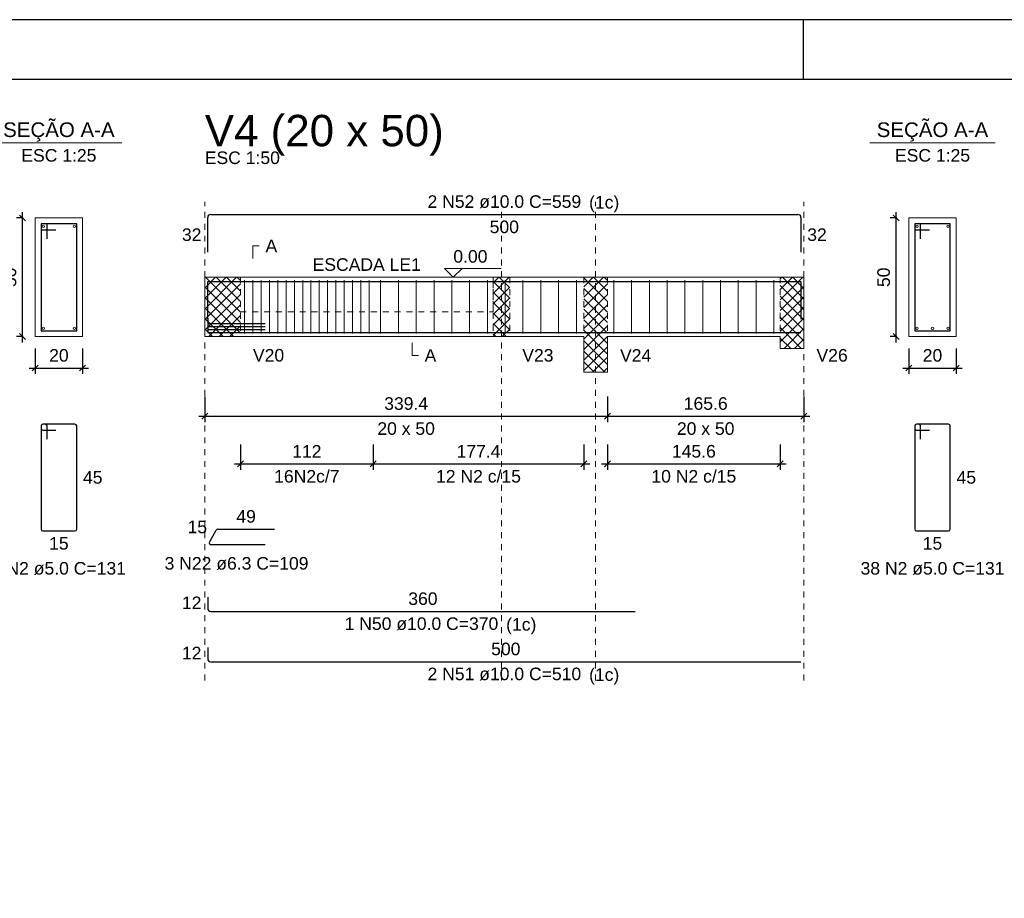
# Model space of a CAD drawing. Header units: millimetres. Extents: x 10 to 1250, y -62 to 528.
# Tile 848 of 909: x 837 to 853, y 113 to 128. Entities that reach past the tile are written whole.
import ezdxf

# ---------------------------------------------------------------- set-up
doc = ezdxf.new("R2010")
doc.units = ezdxf.units.MM
doc.header["$LTSCALE"] = 0.05
doc.linetypes.add('DOT', pattern=[6.35, 0, -6.35])
for name, color, linetype, lineweight in [('Descrição da armadura', 7, 'Continuous', 5), ('DT-Arm complementar', 5, 'Continuous', 5), ('DT-Barras na forma', 2, 'Continuous', 30), ('DT-Barras no corte', 5, 'Continuous', 5), ('DT-Barras rebatidas', 2, 'Continuous', 30), ('DT-Cotas', 9, 'Continuous', 5), ('DT-Forma', 5, 'Continuous', 5), ('DT-Hachura intersecção vigas', 9, 'Continuous', 5), ('DT-Pontilhado', 9, 'DOT', 5), ('DT-Textos', 7, 'Continuous', 5), ('DT-Título', 3, 'Continuous', 20), ('Textos armaduras', 7, 'Continuous', 5)]:
    doc.layers.add(name, color=color, linetype=linetype, lineweight=lineweight)
doc.layers.add('FOLHA_PADRÃO', color=7, linetype='Continuous')
doc.styles.add('Arial', font='arial.ttf')
doc.styles.get("Standard").update_dxf_attribs({"font": 'arial.ttf'})
doc.dimstyles.new('UM_25.000000', dxfattribs={"dimtxt": 0.18, "dimasz": 0.1, "dimexe": 0.1, "dimexo": 0.2, "dimgap": 0, "dimtad": 1, "dimtih": 1, "dimtoh": 1, "dimdec": 1, "dimlfac": 25, "dimzin": 0, "dimdsep": 46, "dimtxsty": 'Standard', "dimcen": 0.09, "dimdle": 0.1, "dimadec": 1, "dimazin": 2, "dimtfac": 1, "dimtdec": 4, "dimtofl": 0, "dimtmove": 0, "dimatfit": 3, "dimfxl": 1, "dimtolj": 1, "dimarcsym": 0})
doc.dimstyles.new('UM_50.000000', dxfattribs={"dimtxt": 0.18, "dimasz": 0.1, "dimexe": 0.1, "dimexo": 0.2, "dimgap": 0.1, "dimtad": 1, "dimdec": 1, "dimlfac": 50, "dimzin": 0, "dimdsep": 46, "dimtxsty": 'Standard', "dimblk": 'OBLIQUE', "dimcen": 0.09, "dimdle": 0.1, "dimadec": 1, "dimazin": 2, "dimtfac": 1, "dimtdec": 1, "dimtofl": 0, "dimtmove": 0, "dimatfit": 3, "dimldrblk": 'OBLIQUE', "dimfxl": 1, "dimtolj": 1, "dimarcsym": 1})
pattern_1 = [(45, (733.7188, 43.07153), (-0.08838835, 0.08838835), []), (135, (733.7188, 43.07153), (-0.08838835, -0.08838835), [])]

# ---------------------------------------------------------------- blocks, each defined once
blk = doc.blocks.new('A1EST. 1500')
at = {"layer": 'FOLHA_PADRÃO', "color": 1, "linetype": 'Continuous'}
for p, q in [((150.008, 59.4), (0, 59.4)), ((59.5, 59.4), (59.5, 58.4))]:
    blk.add_line(p, q, dxfattribs=at)
at = {"layer": 'FOLHA_PADRÃO', "color": 6, "linetype": 'Continuous'}
blk.add_lwpolyline([(149, 58.4), (149, 1), (1, 1), (1, 58.4), (149, 58.4)], dxfattribs=at)
blk = doc.blocks.new('_Oblique')
at = {"color": 0, "linetype": 'ByBlock', "lineweight": -2}
blk.add_line((-0.5, -0.5), (0.5, 0.5), dxfattribs=at)
blk = doc.blocks.new('*D1324')
at = {"layer": 'Defpoints', "color": 0, "transparency": 16777216}
for p in [(836.615, 124.589), (836.827, 124.589), (836.827, 122.589)]:
    blk.add_point(p, dxfattribs=at)
at = {"layer": 'DT-Cotas', "color": 0, "lineweight": -2, "transparency": 16777216}
for p, q in [((836.615, 122.489), (836.615, 124.689)), ((836.627, 124.589), (836.515, 124.589)), ((836.627, 122.589), (836.515, 122.589))]:
    blk.add_line(p, q, dxfattribs=at)
at = {"layer": 'DT-Cotas', "color": 0, "lineweight": -2, "transparency": 16777216, "xscale": 0.1, "yscale": 0.1, "zscale": 0.1}
for p, rotation in [((836.615, 124.589), 90), ((836.615, 122.589), 270)]:
    blk.add_blockref('_Oblique', p, dxfattribs=dict(at, rotation=rotation))
at = {"layer": 'DT-Cotas', "transparency": 16777216, "insert": (836.403, 123.589), "char_height": 0.2118, "attachment_point": 5, "rotation": 90, "style": 'Arial'}
blk.add_mtext('\\A1;50', dxfattribs=at)
blk = doc.blocks.new('*D1325')
at = {"layer": 'Defpoints', "color": 0, "transparency": 16777216}
for p in [(836.827, 122.589), (837.627, 122.589), (837.627, 122.059)]:
    blk.add_point(p, dxfattribs=at)
at = {"layer": 'DT-Cotas', "color": 0, "lineweight": -2, "transparency": 16777216}
for p, q in [((836.827, 122.389), (836.827, 121.959)), ((837.627, 122.389), (837.627, 121.959)), ((836.727, 122.059), (837.727, 122.059))]:
    blk.add_line(p, q, dxfattribs=at)
at = {"layer": 'DT-Cotas', "color": 0, "lineweight": -2, "transparency": 16777216, "xscale": 0.1, "yscale": 0.1, "zscale": 0.1, "rotation": 180}
blk.add_blockref('_Oblique', (836.827, 122.059), dxfattribs=at)
at = {"layer": 'DT-Cotas', "color": 0, "lineweight": -2, "transparency": 16777216, "xscale": 0.1, "yscale": 0.1, "zscale": 0.1}
blk.add_blockref('_Oblique', (837.627, 122.059), dxfattribs=at)
at = {"layer": 'DT-Cotas', "transparency": 16777216, "insert": (837.227, 122.271), "char_height": 0.2118, "attachment_point": 5, "rotation": 0.0057, "style": 'Arial'}
blk.add_mtext('\\A1;20', dxfattribs=at)
blk = doc.blocks.new('*D1234')
at = {"layer": 'Defpoints', "color": 0, "transparency": 16777216}
for p in [(839.687, 121.777), (846.475, 121.777), (846.475, 121.247)]:
    blk.add_point(p, dxfattribs=at)
at = {"layer": 'DT-Cotas', "color": 0, "lineweight": -2, "transparency": 16777216}
for p, q in [((839.687, 121.577), (839.687, 121.147)), ((846.475, 121.577), (846.475, 121.147)), ((839.587, 121.247), (846.575, 121.247))]:
    blk.add_line(p, q, dxfattribs=at)
at = {"layer": 'DT-Cotas', "color": 0, "lineweight": -2, "transparency": 16777216, "xscale": 0.1, "yscale": 0.1, "zscale": 0.1, "rotation": 180}
blk.add_blockref('_Oblique', (839.687, 121.247), dxfattribs=at)
at = {"layer": 'DT-Cotas', "color": 0, "lineweight": -2, "transparency": 16777216, "xscale": 0.1, "yscale": 0.1, "zscale": 0.1}
blk.add_blockref('_Oblique', (846.475, 121.247), dxfattribs=at)
at = {"layer": 'DT-Cotas', "transparency": 16777216, "insert": (843.081, 121.459), "char_height": 0.2118, "attachment_point": 5, "rotation": 0.0057, "style": 'Arial'}
blk.add_mtext('\\A1;339.4', dxfattribs=at)
blk = doc.blocks.new('*D1235')
at = {"layer": 'Defpoints', "color": 0, "transparency": 16777216}
for p in [(846.475, 121.777), (849.787, 121.777), (849.787, 121.247)]:
    blk.add_point(p, dxfattribs=at)
at = {"layer": 'DT-Cotas', "color": 0, "lineweight": -2, "transparency": 16777216}
for p, q in [((846.475, 121.577), (846.475, 121.147)), ((849.787, 121.577), (849.787, 121.147)), ((846.375, 121.247), (849.887, 121.247))]:
    blk.add_line(p, q, dxfattribs=at)
at = {"layer": 'DT-Cotas', "color": 0, "lineweight": -2, "transparency": 16777216, "xscale": 0.1, "yscale": 0.1, "zscale": 0.1, "rotation": 180}
blk.add_blockref('_Oblique', (846.475, 121.247), dxfattribs=at)
at = {"layer": 'DT-Cotas', "color": 0, "lineweight": -2, "transparency": 16777216, "xscale": 0.1, "yscale": 0.1, "zscale": 0.1}
blk.add_blockref('_Oblique', (849.787, 121.247), dxfattribs=at)
at = {"layer": 'DT-Cotas', "transparency": 16777216, "insert": (848.131, 121.459), "char_height": 0.2118, "attachment_point": 5, "rotation": 0.0057, "style": 'Arial'}
blk.add_mtext('\\A1;165.6', dxfattribs=at)
blk = doc.blocks.new('*D1236')
at = {"layer": 'Defpoints', "color": 0, "transparency": 16777216}
for p in [(840.287, 120.972), (842.527, 120.972), (842.527, 120.443)]:
    blk.add_point(p, dxfattribs=at)
at = {"layer": 'DT-Cotas', "color": 0, "lineweight": -2, "transparency": 16777216}
for p, q in [((840.287, 120.772), (840.287, 120.343)), ((842.527, 120.772), (842.527, 120.343)), ((840.187, 120.443), (842.627, 120.443))]:
    blk.add_line(p, q, dxfattribs=at)
at = {"layer": 'DT-Cotas', "color": 0, "lineweight": -2, "transparency": 16777216, "xscale": 0.1, "yscale": 0.1, "zscale": 0.1, "rotation": 180}
blk.add_blockref('_Oblique', (840.287, 120.443), dxfattribs=at)
at = {"layer": 'DT-Cotas', "color": 0, "lineweight": -2, "transparency": 16777216, "xscale": 0.1, "yscale": 0.1, "zscale": 0.1}
blk.add_blockref('_Oblique', (842.527, 120.443), dxfattribs=at)
at = {"layer": 'DT-Cotas', "transparency": 16777216, "insert": (841.407, 120.654), "char_height": 0.2118, "attachment_point": 5, "rotation": 0.0057, "style": 'Arial'}
blk.add_mtext('\\A1;112', dxfattribs=at)
blk = doc.blocks.new('*D1237')
at = {"layer": 'Defpoints', "color": 0, "transparency": 16777216}
for p in [(842.527, 120.972), (846.075, 120.972), (846.075, 120.443)]:
    blk.add_point(p, dxfattribs=at)
at = {"layer": 'DT-Cotas', "color": 0, "lineweight": -2, "transparency": 16777216}
for p, q in [((842.527, 120.772), (842.527, 120.343)), ((846.075, 120.772), (846.075, 120.343)), ((842.427, 120.443), (846.175, 120.443))]:
    blk.add_line(p, q, dxfattribs=at)
at = {"layer": 'DT-Cotas', "color": 0, "lineweight": -2, "transparency": 16777216, "xscale": 0.1, "yscale": 0.1, "zscale": 0.1, "rotation": 180}
blk.add_blockref('_Oblique', (842.527, 120.443), dxfattribs=at)
at = {"layer": 'DT-Cotas', "color": 0, "lineweight": -2, "transparency": 16777216, "xscale": 0.1, "yscale": 0.1, "zscale": 0.1}
blk.add_blockref('_Oblique', (846.075, 120.443), dxfattribs=at)
at = {"layer": 'DT-Cotas', "transparency": 16777216, "insert": (844.301, 120.654), "char_height": 0.2118, "attachment_point": 5, "rotation": 0.0057, "style": 'Arial'}
blk.add_mtext('\\A1;177.4', dxfattribs=at)
blk = doc.blocks.new('*D1238')
at = {"layer": 'Defpoints', "color": 0, "transparency": 16777216}
for p in [(846.475, 120.972), (849.387, 120.972), (849.387, 120.443)]:
    blk.add_point(p, dxfattribs=at)
at = {"layer": 'DT-Cotas', "color": 0, "lineweight": -2, "transparency": 16777216}
for p, q in [((846.475, 120.772), (846.475, 120.343)), ((849.387, 120.772), (849.387, 120.343)), ((846.375, 120.443), (849.487, 120.443))]:
    blk.add_line(p, q, dxfattribs=at)
at = {"layer": 'DT-Cotas', "color": 0, "lineweight": -2, "transparency": 16777216, "xscale": 0.1, "yscale": 0.1, "zscale": 0.1, "rotation": 180}
blk.add_blockref('_Oblique', (846.475, 120.443), dxfattribs=at)
at = {"layer": 'DT-Cotas', "color": 0, "lineweight": -2, "transparency": 16777216, "xscale": 0.1, "yscale": 0.1, "zscale": 0.1}
blk.add_blockref('_Oblique', (849.387, 120.443), dxfattribs=at)
at = {"layer": 'DT-Cotas', "transparency": 16777216, "insert": (847.931, 120.654), "char_height": 0.2118, "attachment_point": 5, "rotation": 0.0057, "style": 'Arial'}
blk.add_mtext('\\A1;145.6', dxfattribs=at)
blk = doc.blocks.new('*D1239')
at = {"layer": 'Defpoints', "color": 0, "transparency": 16777216}
for p in [(851.342, 124.589), (851.554, 124.589), (851.554, 122.589)]:
    blk.add_point(p, dxfattribs=at)
at = {"layer": 'DT-Cotas', "color": 0, "lineweight": -2, "transparency": 16777216}
for p, q in [((851.342, 122.489), (851.342, 124.689)), ((851.354, 124.589), (851.242, 124.589)), ((851.354, 122.589), (851.242, 122.589))]:
    blk.add_line(p, q, dxfattribs=at)
at = {"layer": 'DT-Cotas', "color": 0, "lineweight": -2, "transparency": 16777216, "xscale": 0.1, "yscale": 0.1, "zscale": 0.1}
for p, rotation in [((851.342, 124.589), 90), ((851.342, 122.589), 270)]:
    blk.add_blockref('_Oblique', p, dxfattribs=dict(at, rotation=rotation))
at = {"layer": 'DT-Cotas', "transparency": 16777216, "insert": (851.131, 123.589), "char_height": 0.2118, "attachment_point": 5, "rotation": 90, "style": 'Arial'}
blk.add_mtext('\\A1;50', dxfattribs=at)
blk = doc.blocks.new('*D1240')
at = {"layer": 'Defpoints', "color": 0, "transparency": 16777216}
for p in [(851.554, 122.589), (852.354, 122.589), (852.354, 122.059)]:
    blk.add_point(p, dxfattribs=at)
at = {"layer": 'DT-Cotas', "color": 0, "lineweight": -2, "transparency": 16777216}
for p, q in [((851.554, 122.389), (851.554, 121.959)), ((852.354, 122.389), (852.354, 121.959)), ((851.454, 122.059), (852.454, 122.059))]:
    blk.add_line(p, q, dxfattribs=at)
at = {"layer": 'DT-Cotas', "color": 0, "lineweight": -2, "transparency": 16777216, "xscale": 0.1, "yscale": 0.1, "zscale": 0.1, "rotation": 180}
blk.add_blockref('_Oblique', (851.554, 122.059), dxfattribs=at)
at = {"layer": 'DT-Cotas', "color": 0, "lineweight": -2, "transparency": 16777216, "xscale": 0.1, "yscale": 0.1, "zscale": 0.1}
blk.add_blockref('_Oblique', (852.354, 122.059), dxfattribs=at)
at = {"layer": 'DT-Cotas', "transparency": 16777216, "insert": (851.954, 122.271), "char_height": 0.2118, "attachment_point": 5, "rotation": 0.0057, "style": 'Arial'}
blk.add_mtext('\\A1;20', dxfattribs=at)

msp = doc.modelspace()

# ---------------------------------------------------------------- hatches: boundary and pattern name
at = {"layer": 'DT-Hachura intersecção vigas', "linetype": 'Continuous'}
h = msp.add_hatch(dxfattribs=at)
h.set_pattern_fill('ANSI37', color=256, style=0)
h.set_pattern_definition(pattern_1)
h.paths.add_polyline_path([(839.6867, 122.5887), (840.2867, 122.5887), (840.2867, 123.5887), (839.6867, 123.5887), (839.6867, 122.5887)])
h = msp.add_hatch(dxfattribs=at)
h.set_pattern_fill('ANSI37', color=256, style=0)
h.set_pattern_definition(pattern_1)
h.paths.add_polyline_path([(844.5467, 122.5887), (844.8267, 122.5887), (844.8267, 123.5887), (844.5467, 123.5887), (844.5467, 122.5887)])
h = msp.add_hatch(dxfattribs=at)
h.set_pattern_fill('ANSI37', color=256, style=0)
h.set_pattern_definition(pattern_1)
h.paths.add_polyline_path([(846.4747, 121.9887), (846.4747, 122.5887), (846.4747, 123.5887), (846.0747, 123.5887), (846.0747, 122.5887), (846.0747, 121.9887), (846.4747, 121.9887)])
h = msp.add_hatch(dxfattribs=at)
h.set_pattern_fill('ANSI37', color=256, style=0)
h.set_pattern_definition(pattern_1)
h.paths.add_polyline_path([(849.7867, 122.3887), (849.7867, 122.5887), (849.7867, 123.5887), (849.3867, 123.5887), (849.3867, 122.5887), (849.3867, 122.3887), (849.7867, 122.3887)])

# ---------------------------------------------------------------- linework, layer by layer
at = {"layer": 'DT-Arm complementar'}
for p, q in [((840.3567, 122.6387), (840.3567, 123.5387)), ((840.4967, 122.6387), (840.4967, 123.5387)), ((840.6367, 122.6387), (840.6367, 123.5387)), ((840.7767, 122.6387), (840.7767, 123.5387)), ((840.9167, 122.6387), (840.9167, 123.5387)), ((841.0567, 122.6387), (841.0567, 123.5387)), ((841.1967, 122.6387), (841.1967, 123.5387)), ((841.3367, 122.6387), (841.3367, 123.5387)), ((841.4767, 122.6387), (841.4767, 123.5387)), ((841.6167, 122.6387), (841.6167, 123.5387)), ((841.7567, 122.6387), (841.7567, 123.5387)), ((841.8967, 122.6387), (841.8967, 123.5387)), ((842.0367, 122.6387), (842.0367, 123.5387)), ((842.1767, 122.6387), (842.1767, 123.5387)), ((842.3167, 122.6387), (842.3167, 123.5387)), ((842.4567, 122.6387), (842.4567, 123.5387)), ((842.6507, 122.6387), (842.6507, 123.5387)), ((842.9507, 122.6387), (842.9507, 123.5387)), ((843.2507, 122.6387), (843.2507, 123.5387)), ((843.5507, 122.6387), (843.5507, 123.5387)), ((843.8507, 122.6387), (843.8507, 123.5387)), ((844.1507, 122.6387), (844.1507, 123.5387)), ((844.4507, 122.6387), (844.4507, 123.5387)), ((844.7507, 122.6387), (844.7507, 123.5387)), ((845.0507, 122.6387), (845.0507, 123.5387)), ((845.3507, 122.6387), (845.3507, 123.5387)), ((845.6507, 122.6387), (845.6507, 123.5387)), ((845.9507, 122.6387), (845.9507, 123.5387)), ((846.5807, 122.6387), (846.5807, 123.5387)), ((846.8807, 122.6387), (846.8807, 123.5387)), ((847.1807, 122.6387), (847.1807, 123.5387)), ((847.4807, 122.6387), (847.4807, 123.5387)), ((847.7807, 122.6387), (847.7807, 123.5387)), ((848.0807, 122.6387), (848.0807, 123.5387)), ((848.3807, 122.6387), (848.3807, 123.5387)), ((848.6807, 122.6387), (848.6807, 123.5387)), ((848.9807, 122.6387), (848.9807, 123.5387)), ((849.2807, 122.6387), (849.2807, 123.5387))]:
    msp.add_line(p, q, dxfattribs=at)
at = {"layer": 'DT-Barras na forma'}
for p, q in [((837.0269, 124.4887), (836.9269, 124.4887)), ((836.9269, 124.4887), (836.9269, 122.6887)), ((837.5269, 124.4887), (836.9269, 124.4887)), ((836.9269, 124.4887), (836.9269, 124.3887)), ((836.9269, 124.3887), (837.1769, 124.3887)), ((837.0269, 124.2387), (837.0269, 124.4887)), ((837.5269, 122.6887), (837.5269, 124.4887)), ((851.7543, 124.4887), (851.6543, 124.4887)), ((851.6543, 124.4887), (851.6543, 122.6887)), ((852.2543, 124.4887), (851.6543, 124.4887)), ((851.6543, 124.4887), (851.6543, 124.3887)), ((851.6543, 124.3887), (851.9043, 124.3887)), ((851.7543, 124.2387), (851.7543, 124.4887)), ((852.2543, 122.6887), (852.2543, 124.4887)), ((836.9269, 122.6887), (837.5269, 122.6887)), ((839.7367, 122.8099), (840.707, 122.8099)), ((839.7367, 122.7595), (840.707, 122.7595)), ((839.7367, 122.7091), (840.707, 122.7091)), ((851.6543, 122.6887), (852.2543, 122.6887))]:
    msp.add_line(p, q, dxfattribs=at)
for points in [[(839.7367, 122.8817), (839.7367, 123.5187), (849.7367, 123.5187), (849.7367, 122.8817)], [(839.7367, 122.8987), (839.7367, 122.6587), (846.9418, 122.6587)], [(839.7367, 122.8987), (839.7367, 122.6587), (849.7367, 122.6587)]]:
    msp.add_lwpolyline(points, dxfattribs=at)
at = {"layer": 'DT-Barras no corte'}
for centre in [(836.9669, 124.4487), (837.4869, 124.4487), (851.6943, 124.4487), (852.2143, 124.4487), (836.9669, 122.7287), (837.4869, 122.7287), (851.6943, 122.7287), (851.9543, 122.7287), (852.2143, 122.7287)]:
    msp.add_circle(centre, 0.02, dxfattribs=at)
at = {"layer": 'DT-Barras rebatidas'}
for p, q in [((839.7367, 124.0113), (839.7367, 124.5983)), ((839.7867, 124.6483), (849.6867, 124.6483)), ((849.7367, 124.5983), (849.7367, 124.0113)), ((836.9269, 121.082), (836.9269, 119.342)), ((836.9269, 121.082), (836.9269, 121.042)), ((836.9969, 121.112), (836.9569, 121.112)), ((837.4969, 121.112), (836.9569, 121.112)), ((836.9569, 121.012), (837.1769, 121.012)), ((837.0269, 120.862), (837.0269, 121.082)), ((837.5269, 119.342), (837.5269, 121.082)), ((851.6543, 121.082), (851.6543, 119.342)), ((851.6543, 121.082), (851.6543, 121.042)), ((851.7243, 121.112), (851.6843, 121.112)), ((852.2243, 121.112), (851.6843, 121.112)), ((851.6843, 121.012), (851.9043, 121.012)), ((851.7543, 120.862), (851.7543, 121.082)), ((852.2543, 119.342), (852.2543, 121.082)), ((836.9569, 119.312), (837.4969, 119.312)), ((839.764, 119.1257), (839.8802, 119.327)), ((839.9075, 119.3427), (840.8596, 119.3427)), ((851.6843, 119.312), (852.2243, 119.312)), ((840.707, 119.0784), (839.7912, 119.0784)), ((839.7367, 118.1953), (839.7367, 118.0053)), ((839.7867, 117.9553), (846.9418, 117.9553)), ((839.7367, 117.3481), (839.7367, 117.1581)), ((839.7867, 117.1081), (849.7367, 117.1081))]:
    msp.add_line(p, q, dxfattribs=at)
for centre, radius, start, end in [((839.7867, 124.5983), 0.05, 90, 180), ((849.6867, 124.5983), 0.05, 0, 90), ((836.9569, 121.082), 0.03, 90, 180), ((836.9569, 121.082), 0.03, 90, 180), ((836.9569, 121.042), 0.03, 180, 270), ((836.9969, 121.082), 0.03, 0, 90), ((837.4969, 121.082), 0.03, 0, 90), ((851.6843, 121.082), 0.03, 90, 180), ((851.6843, 121.082), 0.03, 90, 180), ((851.6843, 121.042), 0.03, 180, 270), ((851.7243, 121.082), 0.03, 0, 90), ((852.2243, 121.082), 0.03, 0, 90), ((836.9569, 119.342), 0.03, 180, 270), ((837.4969, 119.342), 0.03, 270, 0), ((839.9075, 119.3112), 0.0315, 90, 150), ((851.6843, 119.342), 0.03, 180, 270), ((852.2243, 119.342), 0.03, 270, 0), ((839.7912, 119.1099), 0.0315, 150, 270), ((839.7867, 118.0053), 0.05, 180, 270), ((839.7867, 117.1581), 0.05, 180, 270)]:
    msp.add_arc(centre, radius, start, end, dxfattribs=at)
at = {"layer": 'DT-Forma'}
for p, q in [((837.6269, 124.5887), (836.8269, 124.5887)), ((836.8269, 124.5887), (836.8269, 124.5887)), ((836.8269, 124.5887), (836.8269, 122.5887)), ((837.6269, 122.5887), (837.6269, 124.5887)), ((837.6269, 124.5887), (837.6269, 124.5887)), ((852.3543, 124.5887), (851.5543, 124.5887)), ((851.5543, 124.5887), (851.5543, 124.5887)), ((851.5543, 124.5887), (851.5543, 122.5887)), ((852.3543, 122.5887), (852.3543, 124.5887)), ((852.3543, 124.5887), (852.3543, 124.5887)), ((839.6867, 123.5887), (840.2867, 123.5887)), ((840.2867, 123.5887), (844.5467, 123.5887)), ((844.5467, 123.5887), (844.8267, 123.5887)), ((844.8267, 123.5887), (846.0747, 123.5887)), ((846.0747, 123.5887), (846.4747, 123.5887)), ((846.4747, 123.5887), (849.3867, 123.5887)), ((849.3867, 123.5887), (849.7867, 123.5887)), ((836.8269, 122.5887), (837.6269, 122.5887)), ((836.8269, 122.5887), (836.8269, 122.5887)), ((837.6269, 122.5887), (837.6269, 122.5887)), ((839.6867, 122.5887), (840.2867, 122.5887)), ((840.2867, 122.5887), (844.5467, 122.5887)), ((844.5467, 122.5887), (844.8267, 122.5887)), ((844.8267, 122.5887), (846.0747, 122.5887)), ((846.0747, 122.5887), (846.0747, 121.9887)), ((846.4747, 121.9887), (846.4747, 122.5887)), ((846.4747, 122.5887), (849.3867, 122.5887)), ((849.3867, 122.5887), (849.3867, 122.3887)), ((849.7867, 122.3887), (849.7867, 122.5887)), ((851.5543, 122.5887), (852.3543, 122.5887)), ((851.5543, 122.5887), (851.5543, 122.5887)), ((852.3543, 122.5887), (852.3543, 122.5887)), ((849.3867, 122.3887), (849.7867, 122.3887)), ((846.0747, 121.9887), (846.4747, 121.9887))]:
    msp.add_line(p, q, dxfattribs=at)
at = {"layer": 'DT-Forma', "linetype": 'Continuous'}
for p, q in [((839.6867, 122.5887), (839.6867, 123.5887)), ((849.7867, 123.5887), (849.7867, 122.5887))]:
    msp.add_line(p, q, dxfattribs=at)
at = {"layer": 'DT-Pontilhado', "ltscale": 0.2}
for p, q in [((839.6867, 116.7904), (839.6867, 124.8601)), ((844.6867, 116.7904), (844.6867, 124.8601)), ((846.2747, 116.7904), (846.2747, 124.8601)), ((849.7867, 116.7904), (849.7867, 124.8601)), ((840.2867, 123.5887), (840.2867, 122.5887)), ((844.5467, 123.5887), (844.5467, 122.5887)), ((844.8267, 123.5887), (844.8267, 122.5887)), ((846.0747, 123.5887), (846.0747, 122.5887)), ((846.4747, 123.5887), (846.4747, 122.5887)), ((849.3867, 123.5887), (849.3867, 122.5887))]:
    msp.add_line(p, q, dxfattribs=at)
msp.add_lwpolyline([(840.2867, 123.5887), (840.2867, 123.0038), (844.5467, 123.0038), (844.5467, 123.5887), (840.2867, 123.5887)], close=True, dxfattribs=at)
at = {"layer": 'DT-Textos'}
for p, q in [((836.1679, 125.8536), (838.2859, 125.8536)), ((850.8953, 125.8536), (853.0133, 125.8536))]:
    msp.add_line(p, q, dxfattribs=at)
for points in [[(840.4985, 123.9064), (840.4985, 124.1182), (840.6044, 124.1182)], [(844.0246, 123.737), (843.8763, 123.5887), (843.7281, 123.737), (844.6812, 123.737)], [(843.1807, 122.4828), (843.1807, 122.271), (843.2866, 122.271)]]:
    msp.add_lwpolyline(points, dxfattribs=at)

# ---------------------------------------------------------------- block references
msp.add_blockref('A1EST. 1500', (790.2755, 68.5322))

# ---------------------------------------------------------------- texts
at = {"layer": 'Descrição da armadura', "linetype": 'Continuous', "char_height": 0.2118, "attachment_point": 8, "line_spacing_factor": 0.798, "style": 'Arial'}
for s, insert, width in [('2 N52 ø10.0 C=559', (844.7367, 124.7542), 5.194653), ('16N2c/7', (841.4067, 120.1249), 2.209726), ('12 N2 c/15', (844.3007, 120.1249), 2.869342), ('10 N2 c/15', (847.9307, 120.1249), 2.869342), ('7 N2 ø5.0 C=131', (837.2269, 118.5707), 4.534748), ('3 N22 ø6.3 C=109', (840.2218, 118.6548), 4.8647), ('38 N2 ø5.0 C=131', (851.9543, 118.5707), 4.8647), ('1 N50 ø10.0 C=370', (843.3392, 117.6376), 5.194653), ('2 N51 ø10.0 C=510', (844.7367, 116.7904), 5.194653)]:
    msp.add_mtext(s, dxfattribs=dict(at, insert=insert, width=width))
at = {"layer": 'DT-Textos', "line_spacing_factor": 0.798, "style": 'Arial'}
for s, insert, char_height, width, attachment_point in [('SEÇÃO A-A', (837.2269, 125.8775), 0.2471, 3.656684, 8), ('SEÇÃO A-A', (851.9538, 125.8775), 0.2471, 3.656684, 8), ('ESC 1:25', (837.2269, 125.5359), 0.2118, 2.874069, 8), ('ESC 1:25', (851.9543, 125.5359), 0.2118, 2.874069, 8), ('ESC 1:50', (839.6867, 125.4955), 0.2118, 2.874069, 7), ('(1c)', (846.1648, 124.6845), 0.2118, 1.156382, 7), ('A', (840.7103, 124.0123), 0.2118, 0.447864, 7), ('0.00', (843.8763, 123.8323), 0.2118, 1.306872, 7), ('ESCADA LE1', (842.4167, 123.6946), 0.2118, 4.142581, 8), ('V20', (840.4985, 122.1651), 0.2118, 1.194742, 7), ('A', (843.3925, 122.1651), 0.2118, 0.447864, 7), ('V23', (845.0385, 122.1651), 0.2118, 1.194742, 7), ('V24', (846.6865, 122.1651), 0.2118, 1.194742, 7), ('V26', (849.9985, 122.1651), 0.2118, 1.194742, 7), ('20 x 50', (843.0807, 120.9297), 0.2118, 2.202601, 8), ('20 x 50', (848.1307, 120.9297), 0.2118, 2.202601, 8), ('(1c)', (844.7668, 117.5675), 0.2118, 1.156382, 7), ('(1c)', (846.1648, 116.7205), 0.2118, 1.156382, 7)]:
    msp.add_mtext(s, dxfattribs=dict(at, insert=insert, char_height=char_height, width=width, attachment_point=attachment_point))
at = {"layer": 'DT-Título', "insert": (839.6868, 125.6385), "char_height": 0.5295, "width": 8.534558, "attachment_point": 7, "line_spacing_factor": 0.798, "style": 'Arial'}
msp.add_mtext('V4 (20 x 50)', dxfattribs=at)
at = {"layer": 'Textos armaduras', "linetype": 'Continuous', "char_height": 0.2118, "attachment_point": 7, "line_spacing_factor": 0.798, "style": 'Arial'}
for s, insert, width in [('500', (844.4892, 124.3306), 0.989858), ('32', (839.3008, 124.1989), 0.659905), ('32', (849.8426, 124.1989), 0.659905), ('45', (837.6328, 120.1061), 0.659905), ('45', (852.3602, 120.1061), 0.659905), ('49', (840.2185, 119.4486), 0.659905), ('15', (839.3958, 119.2713), 0.659905), ('15', (837.062, 118.9943), 0.659905), ('15', (851.7893, 118.9943), 0.659905), ('12', (839.3008, 117.9944), 0.659905), ('360', (843.1168, 118.0612), 0.989858), ('12', (839.3008, 117.1472), 0.659905), ('500', (844.5142, 117.214), 0.989858)]:
    msp.add_mtext(s, dxfattribs=dict(at, insert=insert, width=width))

# ---------------------------------------------------------------- dimensions: what is measured, and where the dimension line sits
at = {"layer": 'DT-Cotas'}
for base, p1, p2, picture, middle in [((836.6151, 124.5887), (836.8269, 122.5887), (836.8269, 124.5887), '*D1324', (836.4033, 123.5887)), ((851.3425, 124.5887), (851.5543, 122.5887), (851.5543, 124.5887), '*D1239', (851.1307, 123.5887))]:
    dim = msp.add_linear_dim(base=base, p1=p1, p2=p2, angle=90, dimstyle='UM_25.000000', override={"dimtxt": 0.2118, "dimasz": 0.1, "dimexe": 0.1, "dimexo": 0.2, "dimtad": 1, "dimtih": 0, "dimtoh": 0, "dimdec": 1, "dimlfac": 25, "dimzin": 8, "dimtxsty": 'Arial', "dimblk": 'Oblique', "dimblk1": 'Oblique', "dimblk2": 'Oblique', "dimsah": 1, "dimdle": 0.1, "dimse1": 0, "dimse2": 0, "dimclrt": 256, "dimadec": 1, "dimazin": 3, "dimtmove": 2, "dimldrblk": 'Oblique'}, dxfattribs=at)
    dim.commit()
    dim.dimension.update_dxf_attribs({"geometry": picture, "text_midpoint": middle, "dimtype": 160, "text_rotation": 90})
for base, p1, p2, dimstyle, override, picture, middle in [((837.6269, 122.0592), (836.8269, 122.5887), (837.6269, 122.5887), 'UM_25.000000', {"dimtxt": 0.2118, "dimasz": 0.1, "dimexe": 0.1, "dimexo": 0.2, "dimtad": 1, "dimtih": 0, "dimtoh": 0, "dimdec": 1, "dimlfac": 25, "dimzin": 8, "dimtxsty": 'Arial', "dimblk": 'Oblique', "dimblk1": 'Oblique', "dimblk2": 'Oblique', "dimsah": 1, "dimdle": 0.1, "dimse1": 0, "dimse2": 0, "dimclrt": 256, "dimadec": 1, "dimazin": 3, "dimtmove": 2, "dimldrblk": 'Oblique'}, '*D1325', (837.2269, 122.271)), ((852.3543, 122.0592), (851.5543, 122.5887), (852.3543, 122.5887), 'UM_25.000000', {"dimtxt": 0.2118, "dimasz": 0.1, "dimexe": 0.1, "dimexo": 0.2, "dimtad": 1, "dimtih": 0, "dimtoh": 0, "dimdec": 1, "dimlfac": 25, "dimzin": 8, "dimtxsty": 'Arial', "dimblk": 'Oblique', "dimblk1": 'Oblique', "dimblk2": 'Oblique', "dimsah": 1, "dimdle": 0.1, "dimse1": 0, "dimse2": 0, "dimclrt": 256, "dimadec": 1, "dimazin": 3, "dimtmove": 2, "dimldrblk": 'Oblique'}, '*D1240', (851.9543, 122.271)), ((846.4747, 121.2474), (839.6867, 121.7769), (846.4747, 121.7769), 'UM_50.000000', {"dimtxt": 0.2118, "dimasz": 0.1, "dimexe": 0.1, "dimexo": 0.2, "dimtad": 1, "dimtih": 0, "dimtoh": 0, "dimdec": 1, "dimlfac": 50, "dimzin": 8, "dimtxsty": 'Arial', "dimblk": 'Oblique', "dimblk1": 'Oblique', "dimblk2": 'Oblique', "dimsah": 1, "dimdle": 0.1, "dimse1": 0, "dimse2": 0, "dimclrt": 256, "dimadec": 1, "dimazin": 3, "dimtmove": 2, "dimldrblk": 'Oblique'}, '*D1234', (843.0807, 121.4592)), ((849.7867, 121.2474), (846.4747, 121.7769), (849.7867, 121.7769), 'UM_50.000000', {"dimtxt": 0.2118, "dimasz": 0.1, "dimexe": 0.1, "dimexo": 0.2, "dimtad": 1, "dimtih": 0, "dimtoh": 0, "dimdec": 1, "dimlfac": 50, "dimzin": 8, "dimtxsty": 'Arial', "dimblk": 'Oblique', "dimblk1": 'Oblique', "dimblk2": 'Oblique', "dimsah": 1, "dimdle": 0.1, "dimse1": 0, "dimse2": 0, "dimclrt": 256, "dimadec": 1, "dimazin": 3, "dimtmove": 2, "dimldrblk": 'Oblique'}, '*D1235', (848.1307, 121.4592)), ((842.5267, 120.4426), (840.2867, 120.9721), (842.5267, 120.9721), 'UM_50.000000', {"dimtxt": 0.2118, "dimasz": 0.1, "dimexe": 0.1, "dimexo": 0.2, "dimtad": 1, "dimtih": 0, "dimtoh": 0, "dimdec": 1, "dimlfac": 50, "dimzin": 8, "dimtxsty": 'Arial', "dimblk": 'Oblique', "dimblk1": 'Oblique', "dimblk2": 'Oblique', "dimsah": 1, "dimdle": 0.1, "dimse1": 0, "dimse2": 0, "dimclrt": 256, "dimadec": 1, "dimazin": 3, "dimtmove": 2, "dimldrblk": 'Oblique'}, '*D1236', (841.4067, 120.6544)), ((846.0747, 120.4426), (842.5267, 120.9721), (846.0747, 120.9721), 'UM_50.000000', {"dimtxt": 0.2118, "dimasz": 0.1, "dimexe": 0.1, "dimexo": 0.2, "dimtad": 1, "dimtih": 0, "dimtoh": 0, "dimdec": 1, "dimlfac": 50, "dimzin": 8, "dimtxsty": 'Arial', "dimblk": 'Oblique', "dimblk1": 'Oblique', "dimblk2": 'Oblique', "dimsah": 1, "dimdle": 0.1, "dimse1": 0, "dimse2": 0, "dimclrt": 256, "dimadec": 1, "dimazin": 3, "dimtmove": 2, "dimldrblk": 'Oblique'}, '*D1237', (844.3007, 120.6544)), ((849.3867, 120.4426), (846.4747, 120.9721), (849.3867, 120.9721), 'UM_50.000000', {"dimtxt": 0.2118, "dimasz": 0.1, "dimexe": 0.1, "dimexo": 0.2, "dimtad": 1, "dimtih": 0, "dimtoh": 0, "dimdec": 1, "dimlfac": 50, "dimzin": 8, "dimtxsty": 'Arial', "dimblk": 'Oblique', "dimblk1": 'Oblique', "dimblk2": 'Oblique', "dimsah": 1, "dimdle": 0.1, "dimse1": 0, "dimse2": 0, "dimclrt": 256, "dimadec": 1, "dimazin": 3, "dimtmove": 2, "dimldrblk": 'Oblique'}, '*D1238', (847.9307, 120.6544))]:
    dim = msp.add_linear_dim(base=base, p1=p1, p2=p2, dimstyle=dimstyle, override=override, dxfattribs=at)
    dim.commit()
    dim.dimension.update_dxf_attribs({"geometry": picture, "text_midpoint": middle, "dimtype": 160, "text_rotation": 0.00573})

doc.saveas('drawing.dxf')
